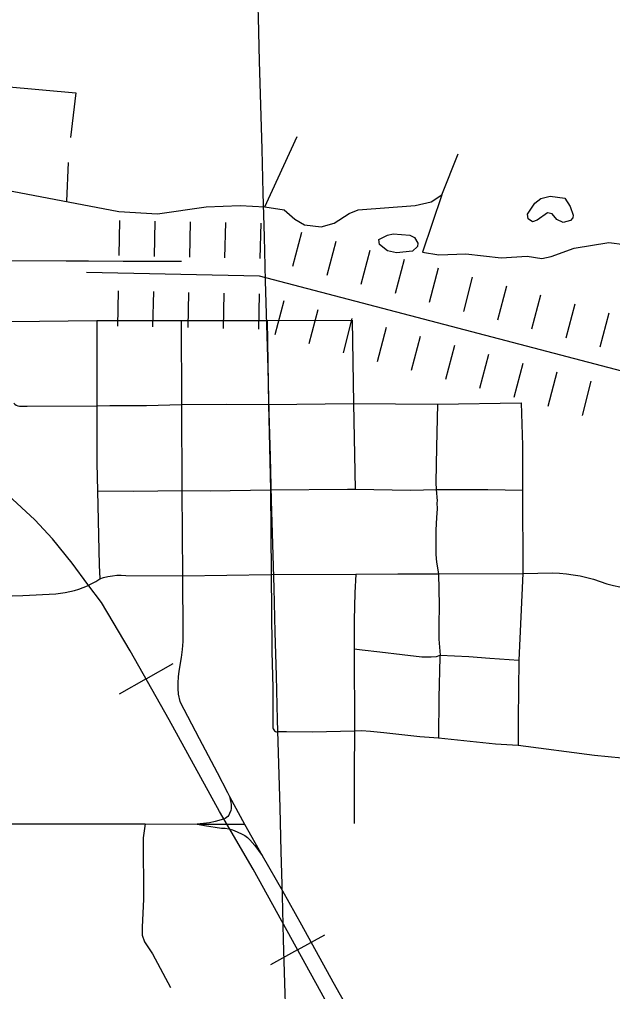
# Model space of a CAD drawing. Extents: x -19 to 366, y -4 to 359.
# Drawn here: x 156.258 to 156.736, y 190.766 to 191.549 of the extents above; entities that cross this region are included whole.
import ezdxf

# ---------------------------------------------------------------- set-up
doc = ezdxf.new("R2010")
doc.units = 0
for name, color, linetype in [('Level 29', 7, 'Continuous'), ('Level 33', 7, 'Continuous'), ('Level 40', 7, 'Continuous'), ('Level 60', 7, 'Continuous'), ('Level 9', 7, 'Continuous')]:
    doc.layers.add(name, color=color, linetype=linetype)

msp = doc.modelspace()

# ---------------------------------------------------------------- linework, layer by layer
at = {"layer": 'Level 29'}
for p, q in [((156.33871, 191.38686), (156.33812, 191.35845)), ((156.36711, 191.38627), (156.36652, 191.35787)), ((156.36711, 191.38627), (156.36652, 191.35787)), ((156.39551, 191.38568), (156.39493, 191.35728)), ((156.42392, 191.3851), (156.42333, 191.3567)), ((156.45232, 191.38451), (156.45173, 191.35611)), ((156.48525, 191.3771), (156.47804, 191.34962)), ((156.51273, 191.36989), (156.50552, 191.34241)), ((156.54021, 191.36269), (156.533, 191.33521)), ((156.54021, 191.36269), (156.533, 191.33521)), ((156.56769, 191.35548), (156.56048, 191.328)), ((156.59517, 191.34828), (156.58796, 191.3208)), ((156.62265, 191.34107), (156.61544, 191.31359)), ((156.62265, 191.34107), (156.61544, 191.31359)), ((156.33753, 191.33005), (156.33695, 191.30165)), ((156.36594, 191.32946), (156.36535, 191.30106)), ((156.36594, 191.32946), (156.36535, 191.30106)), ((156.39434, 191.32888), (156.39375, 191.30047)), ((156.65013, 191.33387), (156.64292, 191.30639)), ((156.42274, 191.32829), (156.42216, 191.29989)), ((156.45115, 191.32771), (156.45056, 191.2993)), ((156.47084, 191.32214), (156.46363, 191.29466)), ((156.67761, 191.32666), (156.6704, 191.29918)), ((156.49832, 191.31493), (156.49111, 191.28745)), ((156.70509, 191.31946), (156.69788, 191.29198)), ((156.70509, 191.31946), (156.69788, 191.29198)), ((156.5258, 191.30773), (156.51859, 191.28025)), ((156.5258, 191.30773), (156.51859, 191.28025)), ((156.73257, 191.31225), (156.72537, 191.28477)), ((156.55328, 191.30052), (156.54607, 191.27304)), ((156.58076, 191.29332), (156.57355, 191.26584)), ((156.60824, 191.28611), (156.60103, 191.25863)), ((156.60824, 191.28611), (156.60103, 191.25863)), ((156.63572, 191.27891), (156.62851, 191.25143)), ((156.6632, 191.2717), (156.65599, 191.24422)), ((156.69068, 191.2645), (156.68347, 191.23702)), ((156.69068, 191.2645), (156.68347, 191.23702)), ((156.71816, 191.25729), (156.71095, 191.22981))]:
    msp.add_line(p, q, dxfattribs=at)
for points in [[(156.45144, 191.34191), (156.31226, 191.34478)], [(156.94631, 191.25994), (156.91506, 191.2647), (156.78191, 191.25526), (156.45144, 191.34191)]]:
    msp.add_lwpolyline(points, dxfattribs=at)
at = {"layer": 'Level 33'}
for points in [[(156.25005, 191.35447), (156.29574, 191.35431), (156.31365, 191.35416), (156.34172, 191.35392), (156.38862, 191.3539)], [(156.25133, 191.30531), (156.32041, 191.30614)], [(156.32041, 191.30614), (156.32036, 191.2375)], [(156.32041, 191.30614), (156.38819, 191.30626)], [(156.38819, 191.30626), (156.45747, 191.30628)], [(156.38819, 191.30626), (156.38856, 191.2386)], [(156.45747, 191.30628), (156.52598, 191.30656)], [(156.45747, 191.30628), (156.45852, 191.2387)], [(156.52598, 191.30656), (156.52694, 191.23928)], [(156.25356, 191.23957), (156.25455, 191.23875), (156.25566, 191.23808), (156.25684, 191.23759), (156.2581, 191.23728), (156.25938, 191.23717), (156.2643, 191.23736), (156.32036, 191.2375)], [(156.32036, 191.2375), (156.33089, 191.23772), (156.36045, 191.23777), (156.38856, 191.2386)], [(156.32036, 191.2375), (156.32043, 191.19144), (156.32108, 191.16918)], [(156.38856, 191.2386), (156.42493, 191.23881), (156.45852, 191.2387)], [(156.38856, 191.2386), (156.38893, 191.16921)], [(156.45852, 191.2387), (156.52694, 191.23928)], [(156.45852, 191.2387), (156.46022, 191.16994)], [(156.52694, 191.23928), (156.52844, 191.17036)], [(156.52694, 191.23928), (156.59474, 191.23883)], [(156.59474, 191.23883), (156.59393, 191.20421)], [(156.59474, 191.23883), (156.66209, 191.23996)], [(156.66209, 191.23996), (156.6629, 191.20549)], [(156.59393, 191.20421), (156.59322, 191.1757), (156.59357, 191.17026)], [(156.6629, 191.20549), (156.66315, 191.19412), (156.66303, 191.16959)], [(156.32108, 191.16918), (156.35029, 191.16867), (156.38893, 191.16921)], [(156.32108, 191.16918), (156.32221, 191.10915), (156.32277, 191.09816)], [(156.38893, 191.16921), (156.41155, 191.16915), (156.46022, 191.16994)], [(156.38893, 191.16921), (156.38941, 191.10073)], [(156.46022, 191.16994), (156.52211, 191.17032), (156.52844, 191.17036)], [(156.46022, 191.16994), (156.46074, 191.10167)], [(156.52844, 191.17036), (156.57322, 191.16973), (156.59357, 191.17026)], [(156.59357, 191.17026), (156.59432, 191.16112), (156.59413, 191.15937), (156.59435, 191.15451), (156.59378, 191.14749), (156.5933, 191.13735), (156.59321, 191.12282), (156.59336, 191.11789), (156.59381, 191.11168), (156.59537, 191.10216)], [(156.59357, 191.17026), (156.63511, 191.1702), (156.66303, 191.16959)], [(156.66303, 191.16959), (156.66338, 191.10262)], [(156.38941, 191.10073), (156.46074, 191.10167)], [(156.46074, 191.10167), (156.52877, 191.10208)], [(156.46074, 191.10167), (156.46138, 191.04245), (156.46142, 191.03952), (156.46206, 191.01075), (156.46201, 190.97907), (156.46209, 190.97816), (156.46235, 190.97729), (156.46283, 190.97651), (156.46348, 190.97586)], [(156.52877, 191.10208), (156.52802, 191.08683), (156.52766, 191.06496), (156.52755, 191.0417)], [(156.52877, 191.10208), (156.56283, 191.10215)], [(156.56283, 191.10215), (156.59537, 191.10216)], [(156.59537, 191.10216), (156.66338, 191.10262)], [(156.59537, 191.10216), (156.59589, 191.07687), (156.59565, 191.06098), (156.5958, 191.04961), (156.59671, 191.03667)], [(156.66338, 191.10262), (156.65999, 191.0327)], [(156.66338, 191.10262), (156.68736, 191.10294), (156.69288, 191.1027), (156.69839, 191.10224), (156.70388, 191.10154), (156.70933, 191.10062), (156.71484, 191.09934), (156.72029, 191.09784), (156.72567, 191.09614), (156.73098, 191.09424), (156.73618, 191.09293), (156.7414, 191.09182), (156.74669, 191.0909), (156.75199, 191.09018), (156.75731, 191.08965), (156.76222, 191.08936)], [(156.25241, 191.08462), (156.26098, 191.0847), (156.28758, 191.08625), (156.29133, 191.0866), (156.29504, 191.08715), (156.29873, 191.08788), (156.30238, 191.08881), (156.30594, 191.08992), (156.30948, 191.09121), (156.31294, 191.09269), (156.3163, 191.09434), (156.31959, 191.09616), (156.32277, 191.09816)], [(156.32277, 191.09816), (156.32592, 191.09917), (156.32939, 191.10005), (156.33295, 191.10067), (156.33654, 191.10102), (156.34014, 191.10111), (156.34374, 191.10094), (156.38941, 191.10073)], [(156.38941, 191.10073), (156.38977, 191.05405), (156.38955, 191.04761), (156.38908, 191.04118), (156.3883, 191.03478), (156.38652, 191.02383), (156.38602, 191.01919), (156.38574, 191.01455), (156.38566, 191.00989), (156.38582, 191.00524), (156.38728, 190.99929), (156.40278, 190.96975), (156.41722, 190.94223), (156.42554, 190.92606), (156.42722, 190.92293)], [(156.52755, 191.0417), (156.52779, 190.97571)], [(156.52755, 191.0417), (156.53386, 191.04114), (156.54824, 191.03948), (156.56612, 191.03718), (156.58202, 191.0354), (156.58955, 191.03535), (156.59378, 191.03565), (156.59671, 191.03667)], [(156.59671, 191.03667), (156.59652, 191.03515), (156.59565, 191.00243), (156.59543, 190.97024)], [(156.59671, 191.03667), (156.61974, 191.03559), (156.63683, 191.03423), (156.65999, 191.0327)], [(156.65999, 191.0327), (156.65944, 190.98555), (156.65958, 190.9642)], [(156.46348, 190.97586), (156.46426, 190.97538), (156.46512, 190.97509), (156.46602, 190.97502), (156.46694, 190.97515), (156.47319, 190.97527), (156.49401, 190.97502), (156.52779, 190.97571)], [(156.52779, 190.97571), (156.52747, 190.94287), (156.52752, 190.93083), (156.52767, 190.90121)], [(156.52779, 190.97571), (156.53349, 190.97595), (156.54063, 190.97554), (156.55149, 190.97452), (156.58045, 190.97131), (156.59543, 190.97024)], [(156.59543, 190.97024), (156.64124, 190.96541), (156.65958, 190.9642)], [(156.65958, 190.9642), (156.72099, 190.95633), (156.74287, 190.95394), (156.75047, 190.95338), (156.75811, 190.95302), (156.76574, 190.95285), (156.77336, 190.95288), (156.78098, 190.95311), (156.7889, 190.9527)], [(156.42722, 190.92293), (156.42817, 190.91813), (156.42848, 190.91652), (156.42857, 190.91489), (156.42848, 190.91326), (156.42817, 190.91165), (156.42725, 190.90917), (156.42663, 190.90795), (156.42578, 190.90687), (156.42477, 190.90594), (156.42361, 190.90521), (156.42234, 190.90469), (156.4157, 190.90278), (156.41104, 190.90183), (156.40125, 190.90057)], [(156.42722, 190.92293), (156.43918, 190.90068)], [(156.25101, 190.90101), (156.30603, 190.9009), (156.3222, 190.90086), (156.35922, 190.90078)], [(156.35922, 190.90078), (156.35771, 190.88973), (156.35791, 190.84015), (156.35683, 190.81768), (156.35687, 190.8163), (156.35703, 190.81115), (156.35893, 190.80597), (156.36531, 190.79613), (156.37965, 190.76909)], [(156.35922, 190.90078), (156.40125, 190.90057)], [(156.40125, 190.90057), (156.42983, 190.90055), (156.43918, 190.90068)], [(156.40125, 190.90057), (156.40715, 190.89943), (156.42073, 190.89747), (156.42372, 190.89729), (156.4267, 190.89682), (156.42961, 190.89606), (156.43344, 190.89458), (156.43734, 190.89271), (156.43965, 190.89138), (156.44178, 190.88977), (156.44369, 190.8879), (156.44752, 190.88334), (156.45361, 190.87534)], [(156.43918, 190.90068), (156.45361, 190.87534)], [(156.45361, 190.87534), (156.46997, 190.84686), (156.48514, 190.81948), (156.51045, 190.77376), (156.53399, 190.73177)]]:
    msp.add_lwpolyline(points, dxfattribs=at)
at = {"layer": 'Level 40'}
for p, q in [((156.36013, 191.01767), (156.3819, 191.02998)), ((156.36013, 191.01767), (156.33837, 191.00537)), ((156.48202, 190.79941), (156.50391, 190.81148)), ((156.48202, 190.79941), (156.46013, 190.78734))]:
    msp.add_line(p, q, dxfattribs=at)
for points in [[(157.02369, 189.78999), (157.01582, 189.83551), (157.01386, 189.84647), (157.01273, 189.8521), (157.01021, 189.858), (157.00543, 189.86643), (156.95937, 189.9499), (156.87313, 190.10222), (156.80011, 190.23318), (156.74618, 190.32818), (156.67567, 190.45352), (156.59731, 190.59235), (156.51979, 190.7309), (156.44619, 190.8644), (156.41923, 190.91077), (156.37878, 190.98468), (156.34732, 191.04033), (156.32429, 191.07911), (156.31334, 191.09373), (156.3005, 191.11079), (156.28477, 191.13046), (156.27045, 191.14563), (156.2491, 191.16559), (156.22803, 191.18445)], [(156.51979, 190.7309), (156.44619, 190.8644), (156.41923, 190.91077), (156.37878, 190.98468), (156.34732, 191.04033), (156.32429, 191.07911), (156.31334, 191.09373), (156.3005, 191.11079), (156.28477, 191.13046), (156.27045, 191.14563), (156.2491, 191.16559)]]:
    msp.add_lwpolyline(points, dxfattribs=at)
at = {"layer": 'Level 60'}
for points in [[(156.50946, 189.3937), (156.44759, 191.65634), (156.2114, 200.27623), (155.97446, 208.89626), (155.73678, 217.51643), (155.49836, 226.13674), (155.2592, 234.75719), (155.01929, 243.37778), (154.77865, 251.9985), (154.53727, 260.61937), (154.29515, 269.24038), (154.0523, 277.86152), (153.80871, 286.48281), (153.56438, 295.10424), (153.31933, 303.72581), (153.07354, 312.34752), (152.82702, 320.96938), (152.57978, 329.59137), (152.3318, 338.21351), (152.0831, 346.83579)], [(0, 189.51617), (7.11214, 189.52059), (14.22427, 189.53386), (21.33637, 189.55597), (28.44845, 189.58693), (35.56048, 189.62672), (42.67245, 189.67537), (49.78436, 189.73285), (56.89619, 189.79918), (64.00793, 189.87436), (71.11958, 189.95838), (78.23111, 190.05124), (85.34253, 190.15294), (92.45381, 190.26349), (99.56495, 190.38288), (106.67593, 190.51112), (113.78675, 190.6482), (120.89739, 190.79412), (128.00785, 190.94888), (135.11811, 191.11248), (142.22816, 191.28493), (149.33799, 191.46621), (156.44759, 191.65634), (163.55694, 191.85531), (170.66605, 192.06312), (177.77489, 192.27977), (184.88345, 192.50526), (191.99173, 192.73959), (199.09971, 192.98276), (206.20739, 193.23477), (213.31474, 193.49561), (220.42177, 193.7653), (227.52845, 194.04382), (234.63479, 194.33118), (241.74076, 194.62738), (248.84635, 194.93241), (255.95157, 195.24628), (263.05638, 195.56898), (270.16079, 195.90052), (277.26478, 196.24089), (284.36834, 196.5901), (291.47147, 196.94814), (298.57414, 197.31501), (305.67635, 197.69072), (312.77809, 198.07525), (319.87934, 198.46862), (326.9801, 198.87082), (334.08035, 199.28185), (341.18009, 199.7017)], [(0, 180.89994), (7.12284, 180.90436), (14.24566, 180.9176), (21.36847, 180.93968), (28.49124, 180.97058), (35.61397, 181.01031), (42.73664, 181.05888), (49.85925, 181.11627), (56.98178, 181.18249), (64.10422, 181.25754), (71.22656, 181.34142), (78.3488, 181.43413), (85.47091, 181.53567), (92.5929, 181.64603), (99.71474, 181.76523), (106.83643, 181.89325), (113.95795, 182.0301), (121.0793, 182.17578), (128.20046, 182.33029), (135.32143, 182.49362), (142.44218, 182.66579), (149.56272, 182.84677), (156.68303, 183.03659), (163.8031, 183.23523), (170.92291, 183.4427), (178.04247, 183.65899), (185.16175, 183.88411), (192.28074, 184.11805), (199.39944, 184.36082), (206.51784, 184.61242), (213.63591, 184.87283), (220.75366, 185.14207), (227.87107, 185.42014), (234.98813, 185.70702), (242.10483, 186.00273), (249.22115, 186.30726), (256.33709, 186.62061), (263.45264, 186.94279), (270.56779, 187.27378), (277.68251, 187.61359), (284.79682, 187.96222), (291.91068, 188.31967), (299.02409, 188.68594), (306.13705, 189.06103), (313.24954, 189.44494), (320.36154, 189.83766), (327.47305, 190.23919), (334.58406, 190.64954), (341.69455, 191.06871)]]:
    msp.add_spline(points, degree=3, dxfattribs=at)
at = {"layer": 'Level 9'}
for points in [[(155.98749, 191.5179), (156.30359, 191.48957), (156.29916, 191.45357)], [(155.93751, 191.5051), (155.94143, 191.48827), (155.94248, 191.47328), (155.94538, 191.46023), (155.94731, 191.45856), (155.95514, 191.4553), (155.99298, 191.44885), (156.01252, 191.44792), (156.03183, 191.439), (156.04404, 191.43526), (156.05602, 191.43284), (156.13261, 191.42167), (156.15736, 191.41629), (156.18283, 191.41224), (156.22793, 191.41278), (156.25242, 191.41024), (156.33821, 191.39413), (156.36933, 191.3921), (156.40845, 191.39765), (156.43572, 191.39878), (156.45564, 191.39785)], [(156.45564, 191.39785), (156.48158, 191.45428)], [(156.59805, 191.40731), (156.61113, 191.44055)], [(156.29746, 191.43339), (156.29597, 191.40239)], [(156.45564, 191.39785), (156.47115, 191.39521), (156.47967, 191.38779), (156.48763, 191.38323), (156.50088, 191.38152), (156.51149, 191.38455), (156.52361, 191.39252), (156.53081, 191.39537), (156.57665, 191.39877), (156.58953, 191.4018), (156.59805, 191.40731), (156.58251, 191.36135), (156.59576, 191.35906), (156.61735, 191.35981), (156.64576, 191.35657), (156.66679, 191.35808), (156.67853, 191.35617), (156.6861, 191.35788), (156.70448, 191.36452), (156.73251, 191.36907), (156.7452, 191.36754)], [(156.6971, 191.4048), (156.70146, 191.39814), (156.70392, 191.39093), (156.70354, 191.38884), (156.70164, 191.38675), (156.69577, 191.38504), (156.69066, 191.38751), (156.68687, 191.39207), (156.68308, 191.39302), (156.67494, 191.38714), (156.67115, 191.38562), (156.66755, 191.38809), (156.66717, 191.39189), (156.67305, 191.40082), (156.67778, 191.40442), (156.68517, 191.40632)], [(156.68517, 191.40632), (156.6971, 191.4048)], [(156.57247, 191.37484), (156.57607, 191.37313), (156.57872, 191.36857), (156.57853, 191.36591), (156.57455, 191.36211), (156.56167, 191.36059), (156.55429, 191.36231), (156.54785, 191.36744), (156.54728, 191.37143), (156.55429, 191.37503), (156.55903, 191.37598)], [(156.55903, 191.37598), (156.57247, 191.37484)]]:
    msp.add_lwpolyline(points, dxfattribs=at)

doc.saveas('drawing.dxf')
